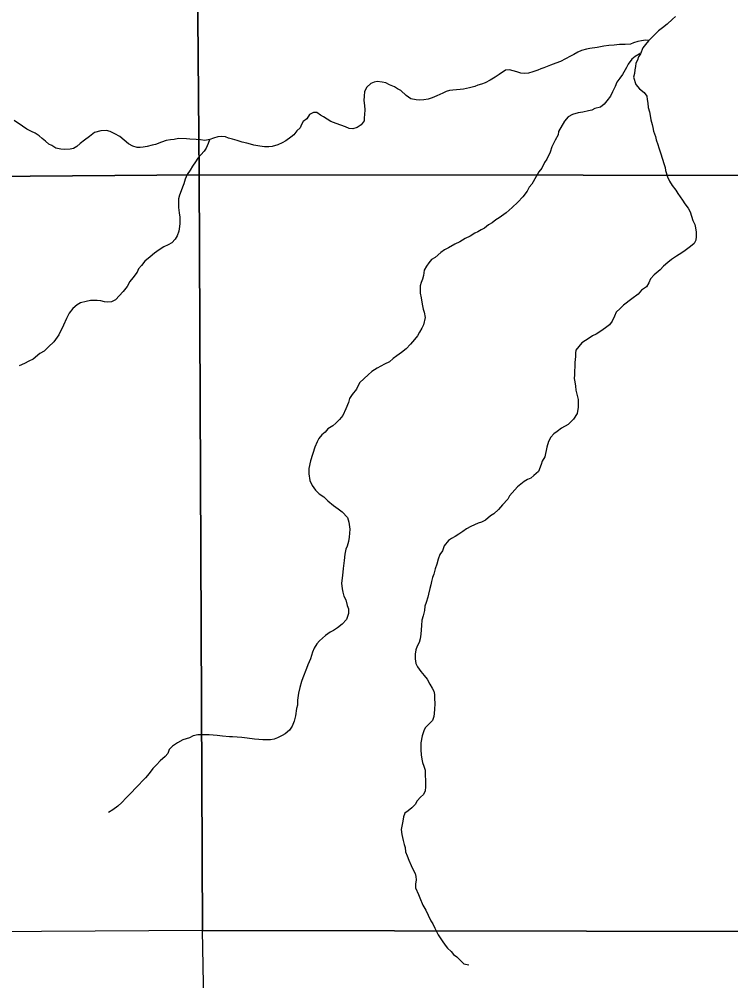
# Model space of a CAD drawing. Extents: x -21.1 to 50.3, y 0 to 22.1.
# Drawn here: x -18.553 to -17.599, y 19.541 to 20.829 of the extents above; entities that cross this region are included whole.
import ezdxf

# ---------------------------------------------------------------- set-up
doc = ezdxf.new("R2010")
doc.units = 0
doc.layers.add('GM_X_Minor_River', color=7, linetype='Continuous')
doc.layers.add('GM_X_Section', color=7, linetype='Continuous')

msp = doc.modelspace()

# ---------------------------------------------------------------- linework, layer by layer
at = {"layer": 'GM_X_Minor_River'}
for points in [[(-17.6728, 20.8325), (-17.6769, 20.8287), (-17.684, 20.8222), (-17.6904, 20.8172), (-17.6957, 20.813), (-17.6998, 20.8091), (-17.7043, 20.8049), (-17.7092, 20.7996), (-17.7133, 20.795), (-17.7167, 20.7904), (-17.72, 20.7824), (-17.7226, 20.7782), (-17.7241, 20.774), (-17.7259, 20.7698), (-17.7267, 20.7656), (-17.7274, 20.7611), (-17.7281, 20.7561), (-17.7292, 20.7512), (-17.726, 20.7414), (-17.721, 20.7357), (-17.7149, 20.7308), (-17.7115, 20.7259), (-17.7107, 20.7214), (-17.7102, 20.7165), (-17.7094, 20.7104), (-17.7078, 20.7047), (-17.707, 20.6998), (-17.7058, 20.6941), (-17.7043, 20.6877), (-17.7035, 20.6835), (-17.7023, 20.679), (-17.6999, 20.6718), (-17.6988, 20.6672), (-17.6964, 20.6608), (-17.6952, 20.6566), (-17.6929, 20.6498), (-17.6905, 20.6415), (-17.6886, 20.6355), (-17.687, 20.6302), (-17.6862, 20.626), (-17.6835, 20.6177), (-17.6811, 20.6116), (-17.6773, 20.606), (-17.6723, 20.5996), (-17.6696, 20.5954), (-17.6634, 20.5864), (-17.6604, 20.5815), (-17.6561, 20.5758), (-17.6534, 20.5705), (-17.6495, 20.5592), (-17.6472, 20.5539), (-17.646, 20.5493), (-17.6452, 20.5436), (-17.6451, 20.5376), (-17.6458, 20.5326), (-17.6481, 20.5284), (-17.653, 20.5242), (-17.6601, 20.5188), (-17.6646, 20.5158), (-17.6714, 20.5115), (-17.6782, 20.5069), (-17.6834, 20.5027), (-17.6891, 20.4977), (-17.6936, 20.4931), (-17.7015, 20.4862), (-17.7063, 20.4809), (-17.7089, 20.4755), (-17.7119, 20.4702), (-17.7183, 20.4656), (-17.7232, 20.4602), (-17.7314, 20.4541), (-17.7427, 20.4456), (-17.7472, 20.4414), (-17.7525, 20.4361), (-17.7547, 20.4311), (-17.7577, 20.4242), (-17.7614, 20.4193), (-17.7667, 20.4154), (-17.7731, 20.4108), (-17.7795, 20.407), (-17.784, 20.4047)], [(-17.7087, 20.8001), (-17.713, 20.8007), (-17.7187, 20.7999), (-17.7236, 20.799), (-17.7293, 20.7971), (-17.7334, 20.7955), (-17.7402, 20.7947), (-17.7478, 20.7947), (-17.755, 20.7942), (-17.7622, 20.7934), (-17.769, 20.7926), (-17.7781, 20.791), (-17.7879, 20.7894), (-17.7921, 20.7886), (-17.7989, 20.787), (-17.8038, 20.7847), (-17.8094, 20.7816), (-17.8136, 20.7793), (-17.8271, 20.7723), (-17.8332, 20.77), (-17.8407, 20.7673), (-17.8494, 20.7638), (-17.8536, 20.7622), (-17.8577, 20.7603), (-17.8641, 20.7583), (-17.8698, 20.7564), (-17.8759, 20.7559), (-17.8804, 20.7567), (-17.8857, 20.7581), (-17.8956, 20.7611), (-17.9009, 20.7603), (-17.9092, 20.7545), (-17.9148, 20.751), (-17.9212, 20.7472), (-17.928, 20.7437), (-17.9329, 20.7418), (-17.9378, 20.7402), (-17.942, 20.7386), (-17.9492, 20.7367), (-17.9571, 20.7351), (-17.9617, 20.7347), (-17.9666, 20.7342), (-17.9715, 20.7338), (-17.9757, 20.7334), (-17.9802, 20.7318), (-17.9847, 20.7299), (-17.993, 20.726), (-17.9991, 20.7233), (-18.0047, 20.7218), (-18.0104, 20.7209), (-18.0161, 20.7205), (-18.0206, 20.7208), (-18.0278, 20.7219), (-18.034, 20.7268), (-18.0412, 20.7332), (-18.0454, 20.7354), (-18.0496, 20.738), (-18.0565, 20.741), (-18.0614, 20.7436), (-18.0663, 20.7443), (-18.0728, 20.7454), (-18.077, 20.7446), (-18.0815, 20.7427), (-18.0867, 20.7377), (-18.0897, 20.732), (-18.0904, 20.7255), (-18.0907, 20.7198), (-18.0899, 20.7134), (-18.0895, 20.7073), (-18.0898, 20.7009), (-18.0901, 20.6967), (-18.0904, 20.6925), (-18.0942, 20.6875), (-18.0995, 20.6837), (-18.1055, 20.6821), (-18.1104, 20.6825), (-18.1154, 20.6847), (-18.1279, 20.6891), (-18.1348, 20.6917), (-18.1397, 20.6947), (-18.1447, 20.6981), (-18.1489, 20.7003), (-18.1538, 20.7037), (-18.158, 20.704), (-18.1637, 20.701), (-18.167, 20.6952), (-18.1719, 20.6918), (-18.1745, 20.6876), (-18.176, 20.6834), (-18.1805, 20.6792), (-18.1846, 20.6738), (-18.1888, 20.6708), (-18.1951, 20.6658), (-18.2004, 20.6631), (-18.2061, 20.6607), (-18.2136, 20.6584), (-18.2182, 20.658), (-18.2239, 20.6579), (-18.2303, 20.6586), (-18.2383, 20.6601), (-18.2425, 20.6615)], [(-17.7195, 20.7835), (-17.7268, 20.7789), (-17.7313, 20.7751), (-17.7362, 20.7686), (-17.7388, 20.764), (-17.744, 20.7545), (-17.7477, 20.7499), (-17.7515, 20.7445), (-17.7537, 20.7388), (-17.7574, 20.7316), (-17.76, 20.7255), (-17.7652, 20.7194), (-17.7686, 20.7148), (-17.7735, 20.711), (-17.781, 20.709), (-17.7852, 20.707), (-17.7897, 20.7059), (-17.7973, 20.7043), (-17.8033, 20.7035), (-17.8109, 20.7011), (-17.8169, 20.698), (-17.8218, 20.6923), (-17.83, 20.6782), (-17.8303, 20.674), (-17.8344, 20.6668), (-17.8385, 20.6576), (-17.8411, 20.6508), (-17.8455, 20.6412), (-17.8485, 20.6367), (-17.8522, 20.6294), (-17.8563, 20.6241), (-17.8597, 20.618), (-17.8656, 20.608), (-17.869, 20.6038), (-17.872, 20.5985), (-17.8776, 20.5909), (-17.8843, 20.5836), (-17.8918, 20.5763), (-17.9001, 20.5694), (-17.9091, 20.5625), (-17.9137, 20.5602), (-17.9189, 20.556), (-17.9234, 20.5533), (-17.9291, 20.549), (-17.9336, 20.5467), (-17.9377, 20.544), (-17.9419, 20.5421), (-17.9483, 20.5382), (-17.9551, 20.5351), (-17.9622, 20.5305), (-17.9686, 20.5274), (-17.9773, 20.5224), (-17.9826, 20.5197), (-17.9875, 20.5163), (-17.995, 20.5097), (-17.9999, 20.5067), (-18.0036, 20.5025), (-18.0066, 20.4979), (-18.01, 20.4925), (-18.0107, 20.4853), (-18.0121, 20.4807), (-18.014, 20.4762), (-18.0151, 20.4716), (-18.015, 20.4618), (-18.0138, 20.4557), (-18.0125, 20.447), (-18.011, 20.4405), (-18.0098, 20.4364), (-18.0086, 20.4292), (-18.0107, 20.4193), (-18.013, 20.4147), (-18.0163, 20.4094), (-18.0189, 20.4048), (-18.0227, 20.3998), (-18.0283, 20.3933), (-18.0339, 20.3872), (-18.0403, 20.3822), (-18.0463, 20.378), (-18.0516, 20.3741), (-18.0565, 20.3699), (-18.0629, 20.3668), (-18.0678, 20.3641), (-18.0727, 20.3611), (-18.0802, 20.3568), (-18.0851, 20.3522), (-18.0904, 20.3476), (-18.0964, 20.3415), (-18.1004, 20.3331), (-18.1064, 20.3262), (-18.1098, 20.3205), (-18.1112, 20.3152), (-18.1149, 20.3068), (-18.119, 20.298), (-18.1235, 20.2927), (-18.1284, 20.2877), (-18.1325, 20.2842), (-18.1389, 20.28), (-18.1427, 20.2754), (-18.1472, 20.272), (-18.1509, 20.267), (-18.1535, 20.2624)], [(-18.2425, 20.6615), (-18.2474, 20.6626), (-18.2539, 20.6641), (-18.2607, 20.6663), (-18.2668, 20.6681), (-18.2721, 20.6692), (-18.2763, 20.6711), (-18.2812, 20.6718), (-18.2865, 20.6714), (-18.2922, 20.6694), (-18.2971, 20.6675), (-18.3039, 20.6663), (-18.3096, 20.6674), (-18.3157, 20.6677), (-18.324, 20.668), (-18.3286, 20.6683), (-18.3392, 20.669), (-18.3452, 20.6678), (-18.3501, 20.667), (-18.3558, 20.6662), (-18.3619, 20.6642), (-18.3702, 20.6611), (-18.3743, 20.66), (-18.3811, 20.6584), (-18.3864, 20.6572), (-18.3906, 20.6568), (-18.3948, 20.6567), (-18.4005, 20.6586), (-18.4062, 20.6619), (-18.4119, 20.6668), (-18.418, 20.6717), (-18.4245, 20.6754), (-18.4306, 20.6784), (-18.4355, 20.6799), (-18.4435, 20.6794), (-18.4518, 20.6771), (-18.4586, 20.6717), (-18.465, 20.6667), (-18.471, 20.6621), (-18.4755, 20.6583), (-18.48, 20.6556), (-18.4845, 20.6548), (-18.4914, 20.6543), (-18.497, 20.6547), (-18.5035, 20.6561), (-18.5088, 20.6595), (-18.513, 20.6614), (-18.5176, 20.6655), (-18.5218, 20.6689), (-18.526, 20.6726), (-18.5314, 20.676), (-18.5363, 20.6782), (-18.5424, 20.6816), (-18.5481, 20.6853), (-18.5596, 20.6932)], [(-18.2977, 20.6674), (-18.2993, 20.6622), (-18.3023, 20.6561), (-18.3049, 20.6519), (-18.3094, 20.6473), (-18.3131, 20.6427), (-18.3165, 20.6377), (-18.3202, 20.632), (-18.3236, 20.6267), (-18.3277, 20.6209), (-18.3303, 20.6144), (-18.3321, 20.6084), (-18.334, 20.6038), (-18.3358, 20.5988), (-18.338, 20.5931), (-18.3391, 20.5882), (-18.339, 20.5764), (-18.3385, 20.5692), (-18.3373, 20.5635), (-18.3376, 20.5552), (-18.338, 20.551), (-18.3387, 20.5446), (-18.3409, 20.5385), (-18.3435, 20.5343), (-18.348, 20.5293), (-18.3529, 20.5266), (-18.3589, 20.5239), (-18.3653, 20.5197), (-18.3713, 20.5154), (-18.377, 20.5104), (-18.3841, 20.5047), (-18.389, 20.4989), (-18.3927, 20.4944), (-18.3946, 20.4898), (-18.4002, 20.4822), (-18.4043, 20.4772), (-18.408, 20.4707), (-18.4133, 20.4642), (-18.4237, 20.4527), (-18.429, 20.45), (-18.4343, 20.4496), (-18.4385, 20.4503), (-18.4431, 20.4514), (-18.448, 20.4521), (-18.4529, 20.4521), (-18.4571, 20.4517), (-18.4631, 20.4508), (-18.4707, 20.4489), (-18.4752, 20.4462), (-18.4808, 20.4412), (-18.4857, 20.4351), (-18.4894, 20.4278), (-18.4935, 20.4187), (-18.4994, 20.4061), (-18.5065, 20.3966), (-18.5133, 20.3897), (-18.5193, 20.3839), (-18.5249, 20.3808), (-18.534, 20.3732), (-18.5396, 20.3705), (-18.5457, 20.3674), (-18.5528, 20.3643)], [(-17.784, 20.4047), (-17.7885, 20.4016), (-17.7938, 20.3985), (-17.7983, 20.395), (-17.8024, 20.3901), (-17.8065, 20.3855), (-17.8069, 20.3813), (-17.8072, 20.3767), (-17.8079, 20.3688), (-17.8078, 20.3638), (-17.8085, 20.3566), (-17.8085, 20.3525), (-17.8088, 20.3475), (-17.808, 20.343), (-17.8072, 20.3373), (-17.8064, 20.332), (-17.8048, 20.3248), (-17.8036, 20.3195), (-17.8035, 20.3089), (-17.8049, 20.3005), (-17.8098, 20.2929), (-17.8169, 20.2856), (-17.8259, 20.281), (-17.8316, 20.2764), (-17.8361, 20.2733), (-17.8402, 20.2687), (-17.8432, 20.263), (-17.8454, 20.2554), (-17.8483, 20.2424), (-17.8516, 20.2367), (-17.8531, 20.2321), (-17.8564, 20.2226), (-17.8628, 20.2173), (-17.8669, 20.2138), (-17.8715, 20.2119), (-17.876, 20.2092), (-17.8801, 20.2057), (-17.8846, 20.2023), (-17.8884, 20.1981), (-17.8955, 20.1904), (-17.8977, 20.1858), (-17.9048, 20.1782), (-17.9101, 20.1717), (-17.9165, 20.1663), (-17.921, 20.1636), (-17.9278, 20.1575), (-17.933, 20.1548), (-17.9376, 20.1536), (-17.9474, 20.149), (-17.953, 20.1459), (-17.9579, 20.1424), (-17.9632, 20.1389), (-17.9681, 20.1359), (-17.973, 20.1332), (-17.9771, 20.1305), (-17.9831, 20.1232), (-17.9853, 20.1167), (-17.989, 20.1114), (-17.9909, 20.1053), (-17.9927, 20.0988), (-17.9953, 20.0924), (-17.9971, 20.0851), (-17.9986, 20.0806), (-18.0001, 20.0756), (-18.0011, 20.0711), (-18.0022, 20.0661), (-18.004, 20.0585), (-18.0051, 20.0543), (-18.0073, 20.0475), (-18.0088, 20.0425), (-18.0095, 20.0365), (-18.011, 20.0296), (-18.0128, 20.0235), (-18.0135, 20.0167), (-18.0138, 20.0106), (-18.0145, 20.0049), (-18.0152, 19.9985), (-18.0167, 19.9935), (-18.0193, 19.9886), (-18.0211, 19.984), (-18.0218, 19.9779), (-18.0221, 19.9718), (-18.0209, 19.9654), (-18.019, 19.9612), (-18.0144, 19.9548), (-18.0098, 19.9496), (-18.0059, 19.9447), (-18.0021, 19.9379), (-17.999, 19.9326), (-17.997, 19.9284), (-17.9962, 19.9239), (-17.9958, 19.919), (-17.9954, 19.9117), (-17.996, 19.9045), (-17.9964, 19.8988), (-17.9971, 19.8947), (-17.9989, 19.8893), (-18.0087, 19.8794), (-18.0101, 19.8752), (-18.0124, 19.8687), (-18.0142, 19.8592)], [(-18.1535, 20.2624), (-18.1565, 20.2552), (-18.1624, 20.2369), (-18.1645, 20.2267), (-18.1645, 20.2198), (-18.1632, 20.2107), (-18.1598, 20.2039), (-18.1555, 20.1979), (-18.1505, 20.193), (-18.1444, 20.1889), (-18.1391, 20.1836), (-18.1314, 20.1773), (-18.125, 20.1728), (-18.1196, 20.1686), (-18.1127, 20.1611), (-18.1108, 20.1551), (-18.1095, 20.1456), (-18.1105, 20.1349), (-18.1112, 20.1289), (-18.1131, 20.1228), (-18.1149, 20.1186), (-18.116, 20.1121), (-18.117, 20.1034), (-18.1185, 20.0928), (-18.1195, 20.0833), (-18.1205, 20.0734), (-18.1197, 20.0654), (-18.1189, 20.0613), (-18.1177, 20.056), (-18.115, 20.0507), (-18.113, 20.0435), (-18.1115, 20.0386), (-18.1114, 20.0325), (-18.114, 20.0245), (-18.1196, 20.0184), (-18.126, 20.0134), (-18.1313, 20.0099), (-18.1358, 20.0076), (-18.1422, 20.003), (-18.1501, 19.9961), (-18.1538, 19.9919), (-18.1575, 19.9862), (-18.1594, 19.9808), (-18.1623, 19.9717), (-18.166, 19.9637), (-18.1675, 19.9588), (-18.1727, 19.9466), (-18.1745, 19.9416), (-18.1767, 19.9336), (-18.1785, 19.926), (-18.1796, 19.9165), (-18.1795, 19.9097), (-18.181, 19.9051), (-18.1824, 19.8953), (-18.1842, 19.8884), (-18.1868, 19.8815), (-18.1905, 19.8762), (-18.1962, 19.8712), (-18.2003, 19.8689), (-18.2063, 19.8658), (-18.2109, 19.8643), (-18.2158, 19.8635), (-18.2215, 19.8634), (-18.226, 19.8634), (-18.2313, 19.8637), (-18.2374, 19.8644), (-18.2473, 19.8654), (-18.2541, 19.8665), (-18.2666, 19.8675), (-18.2708, 19.8675), (-18.2803, 19.8682), (-18.2875, 19.8689), (-18.2981, 19.8699), (-18.3076, 19.8702), (-18.3132, 19.8698), (-18.3197, 19.8686), (-18.3246, 19.8659), (-18.3333, 19.8631), (-18.3404, 19.8593), (-18.3472, 19.8547), (-18.3517, 19.8505), (-18.3535, 19.8451), (-18.3569, 19.8409), (-18.3637, 19.8352), (-18.3685, 19.8298), (-18.3734, 19.8248), (-18.3783, 19.8183), (-18.3835, 19.8122), (-18.3966, 19.7988), (-18.4026, 19.7923), (-18.4094, 19.7854), (-18.415, 19.7793), (-18.4203, 19.7743), (-18.4274, 19.7697), (-18.4331, 19.7659)], [(-18.0142, 19.8592), (-18.0144, 19.8497), (-18.014, 19.8433), (-18.0132, 19.8372), (-18.012, 19.833), (-18.0101, 19.8281), (-18.0085, 19.8225), (-18.0084, 19.8149), (-18.008, 19.8096), (-18.0079, 19.8005), (-18.0086, 19.7951), (-18.0108, 19.7902), (-18.0149, 19.7863), (-18.0191, 19.7814), (-18.022, 19.7768), (-18.0262, 19.7722), (-18.0314, 19.7684), (-18.0356, 19.7649), (-18.0374, 19.76), (-18.0385, 19.7543), (-18.0396, 19.7478), (-18.0406, 19.7432), (-18.0398, 19.7364), (-18.0382, 19.7285), (-18.0367, 19.7232), (-18.0355, 19.719), (-18.0347, 19.7133), (-18.0327, 19.708), (-18.0304, 19.702), (-18.0273, 19.6948), (-18.0249, 19.6899), (-18.0219, 19.6842), (-18.0211, 19.68), (-18.0206, 19.6759), (-18.0213, 19.6698), (-18.0217, 19.6652), (-18.0174, 19.6562), (-18.0155, 19.6516), (-18.0116, 19.6418), (-18.0077, 19.635), (-18.0046, 19.6282), (-18.0008, 19.621), (-17.9981, 19.6169), (-17.9954, 19.6112), (-17.9911, 19.6022), (-17.9884, 19.598), (-17.9857, 19.5939), (-17.9815, 19.5882), (-17.9784, 19.5841), (-17.9738, 19.5799), (-17.9707, 19.5758), (-17.9662, 19.5724), (-17.9566, 19.563), (-17.9501, 19.5619)]]:
    msp.add_lwpolyline(points, dxfattribs=at)
at = {"layer": 'GM_X_Section'}
for points in [[(-17.2882, 21.6307), (-17.2821, 20.6195), (-18.3115, 20.6204), (-18.3198, 21.6255), (-18.2664, 21.6252)], [(-19.2784, 21.6225), (-18.3198, 21.6255), (-18.3115, 20.6204), (-19.3314, 20.6124), (-19.3519, 21.6226)], [(-18.3115, 20.6204), (-18.3069, 19.6078), (-19.3154, 19.6017), (-19.3314, 20.6124)], [(-18.3115, 20.6204), (-17.2821, 20.6195), (-17.2775, 19.6061), (-18.3069, 19.6078)], [(-18.3069, 19.6078), (-17.2775, 19.6061), (-17.2665, 18.6007), (-17.9021, 18.5987), (-18.2884, 18.6081)]]:
    msp.add_lwpolyline(points, close=True, dxfattribs=at)

doc.saveas('drawing.dxf')
